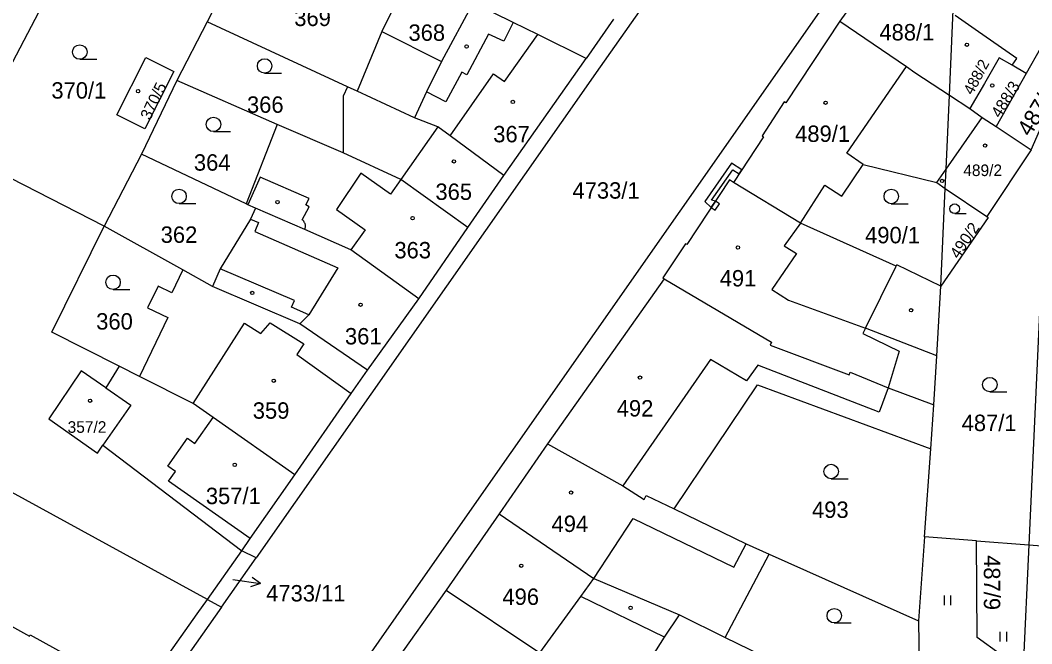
# Model space of a CAD drawing. Extents: x -756746 to -753363, y -1166406 to -1161727.
# Drawn here: x -754365.8 to -754261, y -1162695.6 to -1162631 of the extents above; entities that cross this region are included whole.
import ezdxf

# ---------------------------------------------------------------- set-up
doc = ezdxf.new("R2010")
doc.units = 0
for name, color, linetype in [('Hranice parcel', 7, 'Continuous'), ('Parcelní čísla', 7, 'Continuous'), ('Pop  PČ popisy', 7, 'Continuous'), ('Vnitřní kresba', 7, 'Continuous'), ('Věcná břemena k části', 7, 'Continuous'), ('Značky budov', 7, 'Continuous'), ('Značky kultur', 7, 'Continuous')]:
    doc.layers.add(name, color=color, linetype=linetype)

msp = doc.modelspace()

# ---------------------------------------------------------------- linework, layer by layer
at = {"layer": 'Hranice parcel'}
for p, q in [((-754340.1, -1162618.42), (-754346.46, -1162631.13)), ((-754359.9, -1162622.38), (-754371.63, -1162644.87)), ((-754304.38, -1162630.87), (-754307.19, -1162634.95)), ((-754258.27, -1162630.53), (-754261.63, -1162636.5)), ((-754346.46, -1162631.13), (-754349.59, -1162637.2)), ((-754331.93, -1162637.86), (-754346.46, -1162631.13)), ((-754261.1, -1162644.41), (-754256.26, -1162633.29)), ((-754315.71, -1162647.07), (-754307.19, -1162634.95)), ((-754349.59, -1162637.2), (-754353.25, -1162644.86)), ((-754339.22, -1162641.79), (-754349.59, -1162637.2)), ((-754261.63, -1162636.5), (-754264.72, -1162641.98)), ((-754330.92, -1162638.32), (-754331.93, -1162637.86)), ((-754324.98, -1162641.07), (-754330.92, -1162638.32)), ((-754269.57, -1162638.74), (-754267.45, -1162640.13)), ((-754339.22, -1162641.79), (-754342.41, -1162650.01)), ((-754332.38, -1162644.72), (-754339.22, -1162641.79)), ((-754264.72, -1162641.98), (-754261.1, -1162644.41)), ((-754261.1, -1162644.41), (-754265.7, -1162651.32)), ((-754353.25, -1162644.86), (-754357.11, -1162652.31)), ((-754342.41, -1162650.01), (-754353.25, -1162644.86)), ((-754357.11, -1162652.31), (-754368.77, -1162646.35)), ((-754319.45, -1162652.44), (-754315.71, -1162647.07)), ((-754285, -1162652), (-754291.95, -1162647.79)), ((-754270.46, -1162658.53), (-754270, -1162648.4)), ((-754270, -1162648.4), (-754265.7, -1162651.32)), ((-754348.97, -1162656.84), (-754357.11, -1162652.31)), ((-754324.54, -1162659.83), (-754319.45, -1162652.44)), ((-754345.9, -1162658.55), (-754348.97, -1162656.84)), ((-754299.11, -1162657.76), (-754311.2, -1162674.87)), ((-754329.84, -1162667.23), (-754324.54, -1162659.83)), ((-754355.57, -1162666.82), (-754356.96, -1162669.06)), ((-754353.48, -1162667.88), (-754355.57, -1162666.82)), ((-754346.43, -1162691), (-754382.48, -1162671.26)), ((-754271.5, -1162675.4), (-754271.18, -1162670.84)), ((-754311.2, -1162674.87), (-754316.2, -1162682.13)), ((-754357.25, -1162675.02), (-754342.88, -1162685.95)), ((-754272.14, -1162684.51), (-754271.5, -1162675.4)), ((-754316.2, -1162682.13), (-754321.7, -1162690.03)), ((-754272.14, -1162684.51), (-754272.77, -1162693.22)), ((-754266.76, -1162684.92), (-754272.14, -1162684.51)), ((-754266.76, -1162684.92), (-754261.35, -1162685.34)), ((-754261.35, -1162685.34), (-754261.93, -1162698.4)), ((-754261.35, -1162685.34), (-754250.59, -1162686.17)), ((-754346.43, -1162691), (-754342.88, -1162685.95)), ((-754341.39, -1162686.68), (-754342.88, -1162685.95)), ((-754292.78, -1162694.93), (-754288.23, -1162686.3)), ((-754288.23, -1162686.3), (-754272.77, -1162693.22)), ((-754344.97, -1162691.8), (-754341.39, -1162686.68)), ((-754321.7, -1162690.03), (-754330.83, -1162702.93)), ((-754346.43, -1162691), (-754344.97, -1162691.8)), ((-754297.54, -1162692.6), (-754292.78, -1162694.93)), ((-754272.77, -1162693.22), (-754272.7, -1162698.13)), ((-754292.78, -1162694.93), (-754272.62, -1162704.78))]:
    msp.add_line(p, q, dxfattribs=at)
for points in [[(-754472.16, -1162901.25), (-754436.06, -1162849.44), (-754426.03, -1162835.11), (-754394.71, -1162789.99), (-754360.87, -1162741.52), (-754323.58, -1162688.12), (-754288.84, -1162638.42), (-754262.18, -1162600.28), (-754243.12, -1162573.03)], [(-754262.18, -1162573.32), (-754274.94, -1162591.66), (-754298.9, -1162626.05), (-754305.76, -1162635.81), (-754341.39, -1162686.68)], [(-754274.18, -1162621.67), (-754275.29, -1162623.22), (-754280.91, -1162631.06)], [(-754269.57, -1162638.74), (-754269.06, -1162627.46), (-754268.93, -1162624.53)], [(-754325.32, -1162625.97), (-754328.37, -1162632.13), (-754330.92, -1162638.32)], [(-754318.9, -1162629.15), (-754322.18, -1162635.24), (-754323.73, -1162638.38), (-754324.98, -1162641.07)], [(-754307.19, -1162634.95), (-754312.21, -1162632.46), (-754314.75, -1162631.2), (-754318.9, -1162629.15)], [(-754280.91, -1162631.06), (-754286.5, -1162639.54), (-754286.67, -1162639.43), (-754288.97, -1162642.96), (-754288.83, -1162643.06), (-754291.95, -1162647.79)], [(-754280.91, -1162631.06), (-754274.02, -1162635.75), (-754273.14, -1162636.4), (-754269.57, -1162638.74)], [(-754256.26, -1162633.29), (-754259.52, -1162645.45), (-754261.35, -1162685.34)], [(-754349.91, -1162636.29), (-754352.92, -1162642.23), (-754355.8, -1162640.78), (-754352.82, -1162634.82), (-754349.91, -1162636.29)], [(-754261.63, -1162636.5), (-754263.07, -1162635.64), (-754264.4, -1162634.85), (-754265.94, -1162637.52), (-754267.45, -1162640.13)], [(-754331.93, -1162637.86), (-754332.38, -1162638.84), (-754332.38, -1162644.72)], [(-754270, -1162648.4), (-754269.91, -1162646.42), (-754269.57, -1162638.74)], [(-754267.45, -1162640.13), (-754266.17, -1162641.06), (-754264.72, -1162641.98)], [(-754315.71, -1162647.07), (-754321.27, -1162642.94), (-754322.56, -1162642.02), (-754324.98, -1162641.07)], [(-754319.45, -1162652.44), (-754326.38, -1162647.47), (-754332.38, -1162644.72)], [(-754285, -1162652), (-754282.46, -1162648.07), (-754280.71, -1162649.2), (-754278.5, -1162645.91), (-754270.87, -1162647.8), (-754270, -1162648.4)], [(-754291.95, -1162647.79), (-754292.36, -1162647.52), (-754296.78, -1162654.22), (-754296.91, -1162654.14), (-754299.24, -1162657.68), (-754299.11, -1162657.76)], [(-754341.45, -1162650.44), (-754341.95, -1162651.57), (-754345.12, -1162656.74), (-754345.9, -1162658.55)], [(-754341.45, -1162650.44), (-754342.24, -1162650.09), (-754342.41, -1162650.01)], [(-754324.54, -1162659.83), (-754331.56, -1162654.76), (-754336.35, -1162652.64), (-754341.45, -1162650.44)], [(-754265.7, -1162651.32), (-754265.57, -1162651.41), (-754270.46, -1162658.53)], [(-754355.57, -1162666.82), (-754362.54, -1162663.31), (-754357.11, -1162652.31)], [(-754270.46, -1162658.53), (-754275, -1162656.33), (-754275.07, -1162656.46), (-754285, -1162652)], [(-754348.97, -1162656.84), (-754350.12, -1162659.22), (-754351.54, -1162658.53), (-754352.62, -1162660.78), (-754350.54, -1162661.78), (-754353.48, -1162667.88)], [(-754299.11, -1162657.76), (-754288.01, -1162664.35), (-754288.12, -1162664.63), (-754279.96, -1162667.71), (-754279.85, -1162667.43), (-754275.92, -1162669.06), (-754271.18, -1162670.84)], [(-754329.84, -1162667.23), (-754336.84, -1162662.42), (-754345.9, -1162658.55)], [(-754271.18, -1162670.84), (-754270.88, -1162665.75), (-754270.46, -1162658.53)], [(-754356.96, -1162669.06), (-754359.52, -1162667.29), (-754362.84, -1162672.27), (-754357.82, -1162675.83), (-754357.25, -1162675.02)], [(-754337.36, -1162678.08), (-754331.53, -1162669.67), (-754329.84, -1162667.23)], [(-754337.36, -1162678.08), (-754345.83, -1162672.14), (-754347.92, -1162670.68), (-754353.48, -1162667.88)], [(-754356.96, -1162669.06), (-754354.35, -1162670.87), (-754357.25, -1162675.02)], [(-754298.08, -1162681.62), (-754289.43, -1162668.75), (-754271.5, -1162675.4)], [(-754311.2, -1162674.87), (-754303.41, -1162679.23), (-754301.18, -1162680.63), (-754300.98, -1162680.22), (-754298.08, -1162681.62)], [(-754342.88, -1162685.95), (-754342, -1162684.68), (-754337.36, -1162678.08)], [(-754391.06, -1162680.25), (-754387.96, -1162682), (-754364.87, -1162694.8), (-754364.8, -1162694.67), (-754353.68, -1162700.83), (-754353.58, -1162701.08)], [(-754316.2, -1162682.13), (-754306.39, -1162688.82), (-754297.54, -1162692.6)], [(-754298.08, -1162681.62), (-754290.61, -1162685.24), (-754288.23, -1162686.3)], [(-754261.93, -1162698.4), (-754266.69, -1162694.93), (-754266.76, -1162684.92)], [(-754321.7, -1162690.03), (-754312, -1162696.55), (-754308.08, -1162698.53), (-754304.15, -1162700.52)], [(-754353.58, -1162701.08), (-754351.23, -1162697.77), (-754347.49, -1162692.5), (-754346.43, -1162691)], [(-754344.97, -1162691.8), (-754350.64, -1162699.86), (-754395.29, -1162764.02), (-754444.1, -1162834.12), (-754453.03, -1162846.98), (-754495.39, -1162907.9), (-754500.7, -1162915.44), (-754521, -1162939.46), (-754535.35, -1162959.47), (-754541.27, -1162973.68), (-754591.21, -1163045.4), (-754625.95, -1163093.81), (-754636.48, -1163107.55), (-754660.7, -1163141.75)], [(-754302.99, -1162701.11), (-754299.08, -1162694.91), (-754297.54, -1162692.6)]]:
    msp.add_lwpolyline(points, dxfattribs=at)
at = {"layer": 'Pop  PČ popisy'}
for p, q in [((-754343.8, -1162688.95), (-754340.92, -1162689.35)), ((-754340.92, -1162689.35), (-754341.95, -1162689.7)), ((-754340.92, -1162689.35), (-754341.81, -1162688.74))]:
    msp.add_line(p, q, dxfattribs=at)
at = {"layer": 'Vnitřní kresba'}
for p, q in [((-754266.91, -1162631.94), (-754268.97, -1162630.48)), ((-754314.75, -1162631.2), (-754315.72, -1162633.14)), ((-754262.57, -1162634.92), (-754266.91, -1162631.94)), ((-754328.37, -1162632.13), (-754322.18, -1162635.24)), ((-754317.3, -1162632.4), (-754319.55, -1162636.61)), ((-754315.72, -1162633.14), (-754317.3, -1162632.4)), ((-754315.67, -1162637.31), (-754312.21, -1162632.46)), ((-754263.07, -1162635.64), (-754262.57, -1162634.92)), ((-754280.18, -1162644.76), (-754274.02, -1162635.75)), ((-754320.06, -1162636.34), (-754321.73, -1162639.43)), ((-754321.27, -1162642.94), (-754316.79, -1162636.53)), ((-754319.55, -1162636.61), (-754320.06, -1162636.34)), ((-754316.79, -1162636.53), (-754315.67, -1162637.31)), ((-754321.73, -1162639.43), (-754323.73, -1162638.38)), ((-754269.91, -1162646.42), (-754266.17, -1162641.06)), ((-754322.56, -1162642.02), (-754326.38, -1162647.47)), ((-754278.5, -1162645.91), (-754280.18, -1162644.76)), ((-754270.87, -1162647.8), (-754269.91, -1162646.42)), ((-754340.98, -1162647.22), (-754342.24, -1162650.09)), ((-754335.88, -1162649.45), (-754340.98, -1162647.22)), ((-754330.53, -1162646.81), (-754333.06, -1162650.59)), ((-754327.46, -1162648.99), (-754330.53, -1162646.81)), ((-754326.38, -1162647.47), (-754327.46, -1162648.99)), ((-754336.24, -1162650.1), (-754335.88, -1162649.45)), ((-754336.61, -1162651.65), (-754335.88, -1162650.3)), ((-754335.88, -1162650.3), (-754336.24, -1162650.1)), ((-754333.06, -1162650.59), (-754330.09, -1162652.7)), ((-754341.95, -1162651.57), (-754341.12, -1162651.93)), ((-754341.12, -1162651.93), (-754341.52, -1162652.85)), ((-754341.52, -1162652.85), (-754332.91, -1162656.62)), ((-754330.09, -1162652.7), (-754331.56, -1162654.76)), ((-754285, -1162652), (-754286.67, -1162654.34)), ((-754286.67, -1162654.34), (-754285.42, -1162655.15)), ((-754285.42, -1162655.15), (-754287.97, -1162658.88)), ((-754337.42, -1162660.02), (-754345.12, -1162656.74)), ((-754332.91, -1162656.62), (-754335.91, -1162661.49)), ((-754278.26, -1162662.88), (-754275.07, -1162656.46)), ((-754287.97, -1162658.88), (-754286.25, -1162659.99)), ((-754337.72, -1162660.72), (-754337.42, -1162660.02)), ((-754286.25, -1162659.99), (-754278.26, -1162662.88)), ((-754335.91, -1162661.49), (-754337.72, -1162660.72)), ((-754347.92, -1162670.68), (-754342.59, -1162662.38)), ((-754342.59, -1162662.38), (-754340.88, -1162663.44)), ((-754340.88, -1162663.44), (-754339.94, -1162662.32)), ((-754339.94, -1162662.32), (-754336.44, -1162664.5)), ((-754335.91, -1162661.49), (-754336.84, -1162662.42)), ((-754278.26, -1162662.88), (-754278.53, -1162663.42)), ((-754278.53, -1162663.42), (-754274.77, -1162665.28)), ((-754270.88, -1162665.75), (-754278.26, -1162662.88)), ((-754336.44, -1162664.5), (-754337.16, -1162665.6)), ((-754274.77, -1162665.28), (-754275.92, -1162669.06)), ((-754337.16, -1162665.6), (-754331.53, -1162669.67)), ((-754294.33, -1162666.14), (-754303.41, -1162679.23)), ((-754290.59, -1162668.34), (-754294.33, -1162666.14)), ((-754289.42, -1162666.73), (-754290.59, -1162668.34)), ((-754276.86, -1162671.6), (-754289.42, -1162666.73)), ((-754275.92, -1162669.06), (-754276.86, -1162671.6)), ((-754347.72, -1162674.84), (-754345.83, -1162672.14)), ((-754350.53, -1162677.19), (-754348.5, -1162674.3)), ((-754348.5, -1162674.3), (-754347.72, -1162674.84)), ((-754349.75, -1162677.74), (-754350.53, -1162677.19)), ((-754350.46, -1162678.75), (-754349.75, -1162677.74)), ((-754342, -1162684.68), (-754350.46, -1162678.75)), ((-754306.39, -1162688.82), (-754302.33, -1162682.6)), ((-754302.33, -1162682.6), (-754291.9, -1162687.64)), ((-754291.9, -1162687.64), (-754290.61, -1162685.24)), ((-754307.75, -1162690.69), (-754306.39, -1162688.82)), ((-754312, -1162696.55), (-754307.75, -1162690.69)), ((-754299.08, -1162694.91), (-754307.75, -1162690.69))]:
    msp.add_line(p, q, dxfattribs=at)
msp.add_lwpolyline([(-754336.35, -1162652.64), (-754336.32, -1162652.57), (-754336.3, -1162652.49), (-754336.28, -1162652.41), (-754336.28, -1162652.33), (-754336.28, -1162652.25), (-754336.28, -1162652.18), (-754336.3, -1162652.1), (-754336.32, -1162652.02), (-754336.36, -1162651.95), (-754336.39, -1162651.88), (-754336.44, -1162651.81), (-754336.49, -1162651.75), (-754336.55, -1162651.7), (-754336.61, -1162651.65)], dxfattribs=at)
at = {"layer": 'Věcná břemena k části'}
for points in [[(-754294.9, -1162649.75), (-754294.24, -1162650.37), (-754293.8, -1162649.71), (-754294.2, -1162649.61), (-754292.01, -1162646.46), (-754291.36, -1162646.89), (-754291.08, -1162646.47), (-754292.15, -1162645.78)], [(-754293.8, -1162649.71), (-754294.24, -1162650.37), (-754293.82, -1162650.65), (-754293.38, -1162649.98)]]:
    msp.add_lwpolyline(points, close=True, dxfattribs=at)
at = {"layer": 'Značky budov'}
for centre in [(-754319.58, -1162633.69), (-754267.76, -1162633.51), (-754353.61, -1162638.32), (-754265.13, -1162637.73), (-754314.79, -1162639.43), (-754282.39, -1162639.52), (-754265.87, -1162643.96), (-754320.9, -1162645.6), (-754270.33, -1162647.62), (-754339.17, -1162649.82), (-754325.18, -1162651.48), (-754291.48, -1162654.52), (-754341.78, -1162659.23), (-754330.56, -1162660.46), (-754273.54, -1162661.03), (-754339.56, -1162668.33), (-754301.62, -1162668.01), (-754358.58, -1162670.41), (-754343.6, -1162677.05), (-754308.76, -1162679.92), (-754313.92, -1162687.51), (-754302.59, -1162691.87)]:
    msp.add_circle(centre, 0.175, dxfattribs=at)
at = {"layer": 'Značky kultur'}
for p, q in [((-754359.65, -1162635.01), (-754357.9, -1162635.01)), ((-754340.5, -1162636.46), (-754338.75, -1162636.46)), ((-754345.8, -1162642.51), (-754344.05, -1162642.51)), ((-754349.37, -1162649.97), (-754347.62, -1162649.97)), ((-754275.59, -1162649.98), (-754273.84, -1162649.98)), ((-754269.02, -1162651.01), (-754267.84, -1162651.01)), ((-754356.2, -1162658.88), (-754354.45, -1162658.88)), ((-754265.38, -1162669.49), (-754263.63, -1162669.49)), ((-754281.82, -1162678.49), (-754280.07, -1162678.49)), ((-754270.08, -1162691.59), (-754270.08, -1162690.58)), ((-754269.41, -1162691.59), (-754269.41, -1162690.58)), ((-754281.49, -1162693.44), (-754279.74, -1162693.44)), ((-754264.3, -1162695.37), (-754264.3, -1162694.36)), ((-754263.63, -1162695.37), (-754263.63, -1162694.36))]:
    msp.add_line(p, q, dxfattribs=at)
for centre, radius in [((-754359.65, -1162634.26), 0.75), ((-754340.5, -1162635.71), 0.75), ((-754345.8, -1162641.76), 0.75), ((-754349.37, -1162649.22), 0.75), ((-754275.59, -1162649.23), 0.75), ((-754269.02, -1162650.51), 0.502), ((-754356.2, -1162658.13), 0.75), ((-754265.38, -1162668.74), 0.75), ((-754281.82, -1162677.74), 0.75), ((-754281.49, -1162692.69), 0.75)]:
    msp.add_circle(centre, radius, dxfattribs=at)

# ---------------------------------------------------------------- texts
at = {"layer": 'Parcelní čísla'}
for s, height, p in [('369', 1.7, (-754337.43, -1162631.57)), ('368', 1.7, (-754325.6, -1162633.1)), ('488/1', 1.7, (-754276.82, -1162633.06)), ('370/1', 1.7, (-754362.59, -1162639.09)), ('366', 1.7, (-754342.33, -1162640.56)), ('367', 1.7, (-754316.82, -1162643.62)), ('489/1', 1.7, (-754285.55, -1162643.58)), ('364', 1.7, (-754347.83, -1162646.56)), ('489/2', 1.2, (-754268.13, -1162647.12)), ('4733/1', 1.7, (-754308.61, -1162649.46)), ('365', 1.7, (-754322.81, -1162649.59)), ('362', 1.7, (-754351.27, -1162654.04)), ('490/1', 1.7, (-754278.3, -1162654.09)), ('363', 1.7, (-754327.06, -1162655.65)), ('491', 1.7, (-754293.36, -1162658.56)), ('360', 1.7, (-754357.95, -1162663.03)), ('361', 1.7, (-754332.18, -1162664.57)), ('359', 1.7, (-754341.73, -1162672.27)), ('492', 1.7, (-754304.03, -1162672.04)), ('487/1', 1.7, (-754268.3, -1162673.55)), ('357/2', 1.2, (-754360.91, -1162673.73)), ('357/1', 1.7, (-754346.59, -1162681.12)), ('493', 1.7, (-754283.8, -1162682.55)), ('494', 1.7, (-754310.78, -1162684.01)), ('4733/11', 1.7, (-754340.34, -1162691.21)), ('496', 1.7, (-754315.87, -1162691.57))]:
    msp.add_text(s, height=height, dxfattribs=at).set_placement(p)
for s, height, rotation, p in [('488/2', 1.139, 62, (-754267.18, -1162638.79)), ('370/5', 1.2, 64, (-754352.37, -1162641.4)), ('488/3', 1.2, 58, (-754264.32, -1162641.18)), ('487/6', 1.7, 59, (-754261.2, -1162643.12)), ('490/2', 1.2, 56, (-754268.62, -1162655.78)), ('487/9', 1.7, 270, (-754266, -1162686.41))]:
    msp.add_text(s, height=height, rotation=rotation, dxfattribs=at).set_placement(p)

doc.saveas('drawing.dxf')
